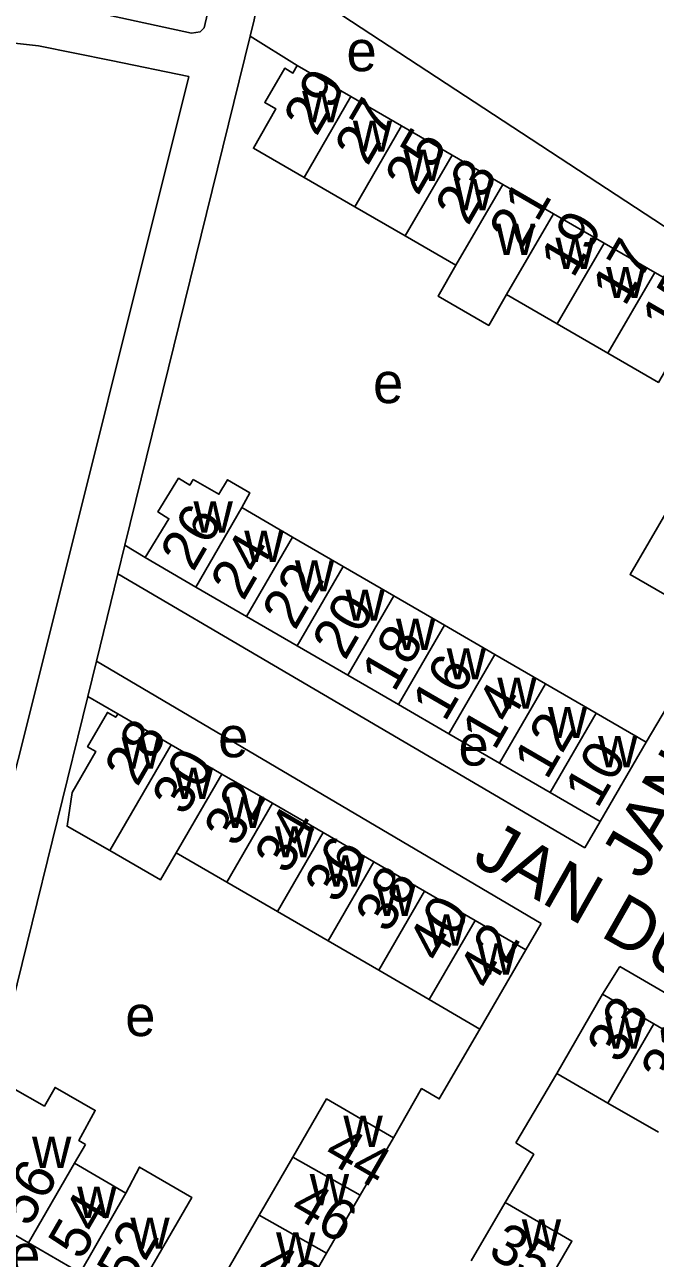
# Model space of a CAD drawing. Extents: x 159294 to 161936, y 384538 to 386517.
# Drawn here: x 160269 to 160331, y 385020 to 385141.3 of the extents above; entities that cross this region are included whole.
import ezdxf

# ---------------------------------------------------------------- set-up
doc = ezdxf.new("R2010")
doc.units = 0
for name, color, linetype in [('BLT_Basislijn', 7, 'Continuous'), ('BLT_Bebouwing', 7, 'Continuous'), ('BLT_Centroide', 7, 'Continuous'), ('BLT_Huisnummer', 7, 'Continuous'), ('BLT_Huisnummer_ tussenligend', 7, 'Continuous'), ('BLT_Onderverdeling_panden', 7, 'Continuous'), ('BLT_Straatnaam', 7, 'Continuous')]:
    doc.layers.add(name, color=color, linetype=linetype)

msp = doc.modelspace()

# ---------------------------------------------------------------- linework, layer by layer
at = {"layer": 'BLT_Basislijn'}
for p, q in [((160332.76, 385120.87), (160292.71, 385147.14)), ((160278.88, 385090.12), (160291.18, 385140.14)), ((160295.82, 385137.26), (160291.18, 385140.14)), ((160285.16, 385136.17), (160269.27, 385072.54)), ((160278.19, 385087.29), (160278.88, 385090.12)), ((160280.86, 385088.89), (160278.88, 385090.12)), ((160276.08, 385078.7), (160278.19, 385087.29)), ((160324.09, 385060.36), (160278.19, 385087.29)), ((160330.09, 385070.74), (160336.95, 385082.36)), ((160275.22, 385075.22), (160276.08, 385078.7)), ((160319.77, 385052.92), (160276.08, 385078.7)), ((160264.36, 385031.06), (160275.22, 385075.22)), ((160278.19, 385073.52), (160275.22, 385075.22)), ((160324.09, 385060.36), (160325.58, 385062.95)), ((160319.77, 385052.92), (160318.28, 385050.32)), ((160327.5, 385048.69), (160325.82, 385045.97)), ((160347.48, 385037.04), (160327.5, 385048.69)), ((160321.31, 385038.16), (160317.29, 385031.34))]:
    msp.add_line(p, q, dxfattribs=at)
for points in [[(160288.71, 385149.76), (160286.68, 385140.97), (160286.27, 385140.56), (160285.43, 385140.45), (160249.76, 385148.2), (160246.05, 385158.44)], [(160291.18, 385140.14), (160291.58, 385141.74), (160292.71, 385147.14)], [(160269.27, 385072.54), (160260.42, 385037.62), (160259.21, 385037.13), (160242.18, 385041.18), (160241.96, 385042.04), (160247.27, 385064.13), (160266.85, 385139.6), (160270.38, 385139.19), (160277.54, 385137.74), (160285.16, 385136.17)], [(160313.76, 385042.54), (160309.76, 385035.68), (160308.03, 385036.69), (160305.28, 385031.85)], [(160317.29, 385031.34), (160319.05, 385030.23), (160316.23, 385025.5)]]:
    msp.add_lwpolyline(points, dxfattribs=at)
at = {"layer": 'BLT_Bebouwing'}
for p, q in [((160295.82, 385137.26), (160301.09, 385134.21)), ((160301.09, 385134.21), (160306.07, 385131.33)), ((160306.07, 385131.33), (160311.04, 385128.45)), ((160311.04, 385128.45), (160316.02, 385125.57)), ((160301.46, 385123.37), (160296.48, 385126.25)), ((160316.02, 385125.57), (160320.99, 385122.68)), ((160306.43, 385120.5), (160301.46, 385123.37)), ((160320.99, 385122.68), (160325.97, 385119.8)), ((160311.41, 385117.62), (160306.43, 385120.5)), ((160325.97, 385119.8), (160330.95, 385116.92)), ((160330.95, 385116.92), (160339.64, 385111.89)), ((160321.37, 385111.86), (160316.39, 385114.74)), ((160326.34, 385108.98), (160321.37, 385111.86)), ((160290.38, 385093.8), (160295.35, 385090.91)), ((160295.35, 385090.91), (160300.32, 385088.02)), ((160285.85, 385085.99), (160280.86, 385088.89)), ((160300.32, 385088.02), (160305.3, 385085.13)), ((160290.83, 385083.11), (160285.85, 385085.99)), ((160305.3, 385085.13), (160310.27, 385082.25)), ((160295.8, 385080.22), (160290.83, 385083.11)), ((160310.27, 385082.25), (160315.24, 385079.36)), ((160300.77, 385077.34), (160295.8, 385080.22)), ((160315.24, 385079.36), (160320.21, 385076.47)), ((160305.75, 385074.45), (160300.77, 385077.34)), ((160320.21, 385076.47), (160325.18, 385073.58)), ((160310.72, 385071.56), (160305.75, 385074.45)), ((160278.19, 385073.52), (160283.43, 385070.49)), ((160325.18, 385073.58), (160330.09, 385070.74)), ((160315.69, 385068.68), (160310.72, 385071.56)), ((160330.09, 385070.74), (160325.58, 385062.95)), ((160283.43, 385070.49), (160288.41, 385067.61)), ((160320.67, 385065.79), (160315.69, 385068.68)), ((160288.41, 385067.61), (160293.39, 385064.73)), ((160325.58, 385062.95), (160320.67, 385065.79)), ((160293.39, 385064.73), (160298.36, 385061.85)), ((160298.36, 385061.85), (160303.34, 385058.97)), ((160288.9, 385056.98), (160283.92, 385059.87)), ((160303.34, 385058.97), (160308.32, 385056.09)), ((160293.87, 385054.09), (160288.9, 385056.98)), ((160308.32, 385056.09), (160313.29, 385053.21)), ((160298.84, 385051.21), (160293.87, 385054.09)), ((160313.29, 385053.21), (160318.28, 385050.32)), ((160303.82, 385048.32), (160298.84, 385051.21)), ((160318.28, 385050.32), (160313.76, 385042.54)), ((160308.79, 385045.43), (160303.82, 385048.32)), ((160313.76, 385042.54), (160308.79, 385045.43)), ((160321.31, 385038.16), (160325.82, 385045.97)), ((160325.82, 385045.97), (160330.84, 385043.06)), ((160330.84, 385043.06), (160335.81, 385040.17)), ((160326.32, 385035.27), (160321.31, 385038.16)), ((160331.3, 385032.4), (160326.32, 385035.27)), ((160302.01, 385026.21), (160305.28, 385031.85)), ((160273.93, 385029.35), (160278.98, 385026.41)), ((160295.38, 385029.94), (160292.08, 385024.23)), ((160298.7, 385020.5), (160302.01, 385026.21)), ((160312.91, 385019.77), (160316.23, 385025.5)), ((160269.4, 385021.52), (160264.49, 385024.36)), ((160292.08, 385024.23), (160288.77, 385018.52)), ((160274.49, 385018.58), (160269.4, 385021.52)), ((160295.38, 385014.79), (160298.7, 385020.5))]:
    msp.add_line(p, q, dxfattribs=at)
for points in [[(160296.48, 385126.25), (160291.5, 385129.13), (160293.72, 385132.99), (160292.62, 385133.62), (160294.58, 385136.99), (160295.39, 385136.52), (160295.82, 385137.26)], [(160316.39, 385114.74), (160314.64, 385111.71), (160309.66, 385114.59), (160311.41, 385117.62)], [(160339.64, 385111.89), (160338.55, 385110), (160334.81, 385112.18), (160331.31, 385106.11), (160326.34, 385108.98)], [(160280.86, 385088.89), (160283.21, 385092.7), (160282.12, 385093.37), (160284.16, 385096.68), (160285.25, 385096.01), (160285.6, 385096.57)], [(160285.6, 385096.57), (160288.12, 385095.11), (160288.96, 385096.54), (160291.17, 385095.25), (160290.38, 385093.8)], [(160332.26, 385093.65), (160328.52, 385087.22), (160335.1, 385083.41)], [(160277.38, 385060.08), (160273.2, 385062.47), (160273.69, 385065.81), (160276.02, 385069.83), (160275.21, 385070.3), (160277.16, 385073.66), (160277.97, 385073.19), (160278.19, 385073.52)], [(160283.92, 385059.87), (160282.38, 385057.22), (160277.38, 385060.08)], [(160267.88, 385036.73), (160270.96, 385034.97), (160272.02, 385036.8), (160275.97, 385034.55), (160274.35, 385031.58), (160275.01, 385031.2)], [(160305.28, 385031.85), (160298.7, 385035.67), (160295.38, 385029.94)], [(160275.01, 385031.2), (160273.93, 385029.35)], [(160278.98, 385026.41), (160280.31, 385028.97), (160285.46, 385025.98), (160284.01, 385023.49)], [(160316.23, 385025.5), (160322.8, 385021.69), (160319.53, 385016.04)], [(160284.01, 385023.49), (160280.57, 385017.57), (160284.33, 385015.42)]]:
    msp.add_lwpolyline(points, dxfattribs=at)
at = {"layer": 'BLT_Onderverdeling_panden'}
for p, q in [((160296.48, 385126.25), (160301.09, 385134.21)), ((160301.46, 385123.37), (160306.07, 385131.33)), ((160306.43, 385120.5), (160311.04, 385128.45)), ((160311.41, 385117.62), (160316.02, 385125.57)), ((160316.39, 385114.74), (160320.99, 385122.68)), ((160321.37, 385111.86), (160325.97, 385119.8)), ((160326.34, 385108.98), (160330.95, 385116.92)), ((160285.85, 385085.99), (160290.38, 385093.8)), ((160290.83, 385083.11), (160295.35, 385090.91)), ((160295.8, 385080.22), (160300.32, 385088.02)), ((160300.77, 385077.34), (160305.3, 385085.13)), ((160305.75, 385074.45), (160310.27, 385082.25)), ((160310.72, 385071.56), (160315.24, 385079.36)), ((160315.69, 385068.68), (160320.21, 385076.47)), ((160320.67, 385065.79), (160325.18, 385073.58)), ((160283.43, 385070.49), (160277.38, 385060.08)), ((160288.41, 385067.61), (160283.92, 385059.87)), ((160293.39, 385064.73), (160288.9, 385056.98)), ((160298.36, 385061.85), (160293.87, 385054.09)), ((160303.34, 385058.97), (160298.84, 385051.21)), ((160308.32, 385056.09), (160303.82, 385048.32)), ((160313.29, 385053.21), (160308.79, 385045.43)), ((160330.84, 385043.06), (160326.32, 385035.27)), ((160273.93, 385029.35), (160269.4, 385021.52)), ((160295.38, 385029.94), (160302.01, 385026.21)), ((160274.49, 385018.58), (160278.98, 385026.41)), ((160292.08, 385024.23), (160298.7, 385020.5))]:
    msp.add_line(p, q, dxfattribs=at)

# ---------------------------------------------------------------- texts
at = {"layer": 'BLT_Centroide'}
for s, p in [('e', (160300.65, 385136.7)), ('w', (160296.3, 385131.67)), ('w', (160301.27, 385128.78)), ('w', (160306.25, 385125.91)), ('w', (160311.22, 385123.03)), ('w', (160315.33, 385118.64)), ('w', (160321.19, 385117.27)), ('w', (160326.16, 385114.39)), ('e', (160303.26, 385104.07)), ('w', (160285.62, 385091.34)), ('w', (160290.61, 385088.45)), ('w', (160295.58, 385085.56)), ('w', (160300.55, 385082.67)), ('w', (160305.52, 385079.8)), ('w', (160310.5, 385076.91)), ('w', (160315.47, 385074.02)), ('w', (160320.44, 385071.14)), ('e', (160288.04, 385069.26)), ('w', (160278.56, 385068.14)), ('e', (160311.66, 385068.44)), ('w', (160325.38, 385068.27)), ('w', (160283.69, 385065.17)), ('w', (160288.66, 385062.3)), ('w', (160293.62, 385059.41)), ('w', (160298.61, 385056.53)), ('w', (160303.58, 385053.66)), ('w', (160308.55, 385050.75)), ('w', (160313.53, 385047.88)), ('e', (160278.91, 385041.85)), ('w', (160326.08, 385040.61)), ('w', (160300.35, 385030.94)), ('w', (160269.75, 385028.89)), ('w', (160297.04, 385025.22)), ('w', (160274.19, 385023.97)), ('w', (160279.41, 385020.94)), ('w', (160317.88, 385020.78)), ('w', (160293.73, 385019.5)), ('e', (160267.6, 385018.35))]:
    msp.add_text(s, height=4, dxfattribs=at).set_placement(p)
at = {"layer": 'BLT_Huisnummer'}
for s, rotation, p in [('29', 59.9053, (160297.7, 385130.19)), ('23', 59.9053, (160312.6, 385121.4)), ('19', 59.9053, (160322.93, 385116.25)), ('15', 59.9053, (160332.88, 385110.49)), ('26', 59.8998, (160285.59, 385087.39)), ('22', 59.8998, (160295.6, 385081.63)), ('18', 59.8998, (160305.35, 385075.54)), ('14', 59.8998, (160315.22, 385069.82)), ('28', 59.9053, (160280.1, 385066.25)), ('10', 59.8998, (160325.31, 385064.11)), ('32', 59.9053, (160289.88, 385060.28)), ('36', 59.9053, (160299.77, 385054.75)), ('42', 59.9053, (160314.83, 385046.2)), ('33', 59.9021, (160327.52, 385039.01)), ('44', 329.9026, (160298.24, 385029.79)), ('56', 59.9053, (160269.44, 385022.95)), ('52', 59.9053, (160279.37, 385017.01)), ('35', 330.5972, (160314.42, 385020.26))]:
    msp.add_text(s, height=4, rotation=rotation, dxfattribs=at).set_placement(p)
at = {"layer": 'BLT_Huisnummer_ tussenligend'}
for s, rotation, p in [('27', 59.9053, (160302.72, 385127.28)), ('25', 59.9053, (160307.66, 385124.35)), ('21', 59.9053, (160317.9, 385119.16)), ('17', 59.9053, (160328.01, 385113.47)), ('24', 59.8998, (160290.52, 385084.53)), ('20', 59.8998, (160300.52, 385078.68)), ('16', 59.8998, (160310.33, 385072.63)), ('12', 59.8998, (160320.34, 385066.93)), ('30', 59.9053, (160284.77, 385063.38)), ('34', 59.9053, (160294.85, 385057.61)), ('38', 59.9053, (160304.76, 385051.84)), ('40', 59.9053, (160309.86, 385048.92)), ('31', 59.9021, (160332.8, 385036.6)), ('46', 329.9026, (160294.93, 385024.39)), ('54', 59.9053, (160274.59, 385019.7)), ('48', 329.9026, (160291.55, 385018.36))]:
    msp.add_text(s, height=4, rotation=rotation, dxfattribs=at).set_placement(p)
at = {"layer": 'BLT_Straatnaam'}
for rotation, p in [(59.4227, (160329.73, 385057.07)), (330.4227, (160312.87, 385058.88))]:
    msp.add_text('JAN DUIKERLAAN', height=5, rotation=rotation, dxfattribs=at).set_placement(p)

doc.saveas('drawing.dxf')
